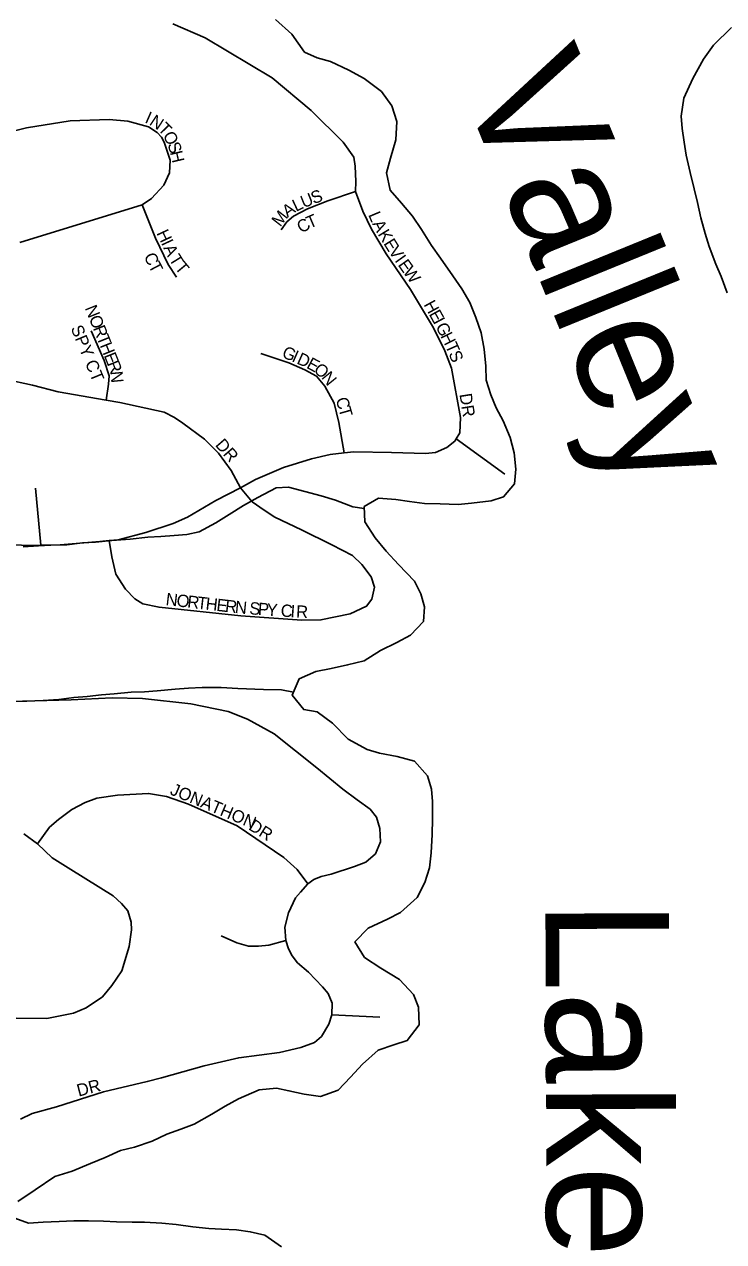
# Model space of a CAD drawing. Extents: x 1759416 to 2214760, y 252598 to 1116833.
# Drawn here: x 2008414 to 2011247, y 880547 to 885483 of the extents above; entities that cross this region are included whole.
import ezdxf

# ---------------------------------------------------------------- set-up
doc = ezdxf.new("R2010")
doc.units = 0
for name, color, linetype in [('GM_X_Major_Lake', 7, 'Continuous'), ('GM_X_Major_Lake_Text', 7, 'Continuous'), ('GM_X_Minor_River', 7, 'Continuous'), ('GM_X_Township_Subdivision', 7, 'Continuous'), ('GM_X_Township_Subdivision_Text', 7, 'Continuous')]:
    doc.layers.add(name, color=color, linetype=linetype)

msp = doc.modelspace()

# ---------------------------------------------------------------- linework, layer by layer
at = {"layer": 'GM_X_Major_Lake'}
for points in [[(2009430.6, 885502), (2009496.9, 885442.1), (2009549.3, 885370.1), (2009599.5, 885346.2), (2009653.6, 885332.4), (2009727.8, 885296.5), (2009790, 885262.7), (2009860.3, 885210.8), (2009902.6, 885152.8), (2009922.9, 885088.8), (2009919.2, 885014.6), (2009897.4, 884940.4), (2009881.6, 884880.2), (2009895.9, 884810.1), (2009942.2, 884758.2), (2009986.4, 884704.2), (2010022.7, 884650.2), (2010063, 884586.2), (2010099.2, 884534.2), (2010149.6, 884462.3), (2010185.8, 884410.3), (2010218.1, 884354.3), (2010242.4, 884294.2), (2010264.6, 884232.2), (2010276.9, 884166.1), (2010283.2, 884096), (2010285.4, 884039.8), (2010303.6, 883979.8), (2010325.9, 883927.8), (2010354.1, 883875.7), (2010382.4, 883807.7), (2010398.7, 883745.6), (2010404.9, 883679.5), (2010399.1, 883619.4), (2010355.3, 883567.1), (2010305.3, 883550.9), (2010225.2, 883540.6), (2010171.1, 883536.4), (2010099, 883538.2), (2010034.9, 883540), (2009974.8, 883547.8), (2009918.7, 883555.6), (2009848.6, 883561.4), (2009790.6, 883527.1), (2009792.9, 883465), (2009835.2, 883401), (2009879.5, 883347), (2009929.7, 883293.1), (2009994.1, 883225.2), (2010020.3, 883173.2), (2010034.5, 883121.1), (2010030.8, 883061), (2009978.9, 883006.7), (2009922.9, 882976.4), (2009857, 882944.1), (2009791, 882901.8), (2009723, 882885.5), (2009657, 882871.3), (2009594.9, 882859.1), (2009526.9, 882828.8), (2009499.2, 882762.5), (2009545.4, 882704.6), (2009599.6, 882694.7), (2009661.8, 882648.8), (2009726.2, 882584.9), (2009802.4, 882543.1), (2009852.5, 882527.3), (2009924.7, 882513.5), (2009994.9, 882495.7), (2010047.2, 882435.7), (2010063.4, 882381.7), (2010067.6, 882331.6), (2010067.9, 882261.4), (2010066.1, 882197.3), (2010062.4, 882123.1), (2010054.6, 882063), (2010036.8, 882002.8), (2010005, 881942.6), (2009937.1, 881882.2), (2009885.2, 881854), (2009807.2, 881817.7), (2009753.3, 881763.3), (2009791.6, 881699.3), (2009857.9, 881655.5), (2009934.2, 881609.7), (2009990.5, 881549.7), (2010010.7, 881497.7), (2010013, 881425.5), (2009965.1, 881363.2), (2009911.1, 881345)], [(2011261.4, 884393.9), (2011237.1, 884460), (2011214.9, 884510), (2011188.6, 884582.1), (2011172.4, 884634.1), (2011154.1, 884698.2), (2011141.8, 884760.3), (2011127.6, 884816.3), (2011111.3, 884882.4), (2011095, 884952.5), (2011086.8, 885004.6), (2011078.6, 885060.7), (2011074.4, 885110.8), (2011086.2, 885182.9), (2011121.9, 885263.2), (2011165.7, 885341.6), (2011205.5, 885397.8), (2011279.3, 885470.2)], [(2009911.1, 881345), (2009847.1, 881322.8), (2009783.3, 881266.4), (2009735.4, 881214.2), (2009685.5, 881161.9), (2009613.5, 881135.6), (2009547.4, 881145.4), (2009485.3, 881159.2), (2009435.2, 881169), (2009365.1, 881162.8), (2009281.1, 881126.4), (2009227.1, 881096.2), (2009173.2, 881063.9), (2009101.2, 881023.6), (2009047.2, 881003.4), (2008991.2, 880983.2), (2008931.3, 880954.9), (2008859.3, 880930.6), (2008803.2, 880916.4), (2008741.3, 880888.1), (2008681.3, 880863.8), (2008607.3, 880833.5), (2008537.3, 880811.2), (2008457.4, 880756.8), (2008387.4, 880710.5)], [(2008359.6, 880648.3), (2008429.8, 880622.5), (2008489.9, 880626.7), (2008554, 880628.9), (2008614.1, 880631.1), (2008674.1, 880631.3), (2008734.2, 880629.5), (2008786.3, 880627.7), (2008850.4, 880625.9), (2008900.5, 880626.1), (2008970.6, 880622.3), (2009028.7, 880616.5), (2009096.8, 880606.7), (2009160.9, 880600.9), (2009213, 880597.1), (2009273.1, 880595.3), (2009329.2, 880587.5), (2009387.4, 880573.7), (2009455.6, 880525.8)]]:
    msp.add_lwpolyline(points, dxfattribs=at)
at = {"layer": 'GM_X_Minor_River'}
for points in [[(2009790.9, 883519.9), (2009744.6, 883526.9), (2009674.4, 883552.8), (2009616.2, 883570.6), (2009483.9, 883606.2), (2009433.9, 883604), (2009359.9, 883563.7), (2009301.9, 883531.4), (2009244, 883495.2), (2009190.1, 883460.9), (2009122.1, 883424.6), (2009072.1, 883414.4), (2009020, 883410.2), (2008966, 883406), (2008913.9, 883403.8), (2008841.8, 883395.6), (2008767.7, 883389.3), (2008701.7, 883383.1), (2008649.6, 883380.9), (2008585.6, 883372.7), (2008521.5, 883370.4), (2008471.4, 883368.3), (2008409.3, 883364)], [(2009504.3, 882774.8), (2009455, 882784.4), (2009382.9, 882786.2), (2009278.7, 882789.8), (2009210.6, 882793.6), (2009134.5, 882793.3), (2009078.5, 882791.2), (2009024.4, 882787), (2008952.3, 882780.7), (2008900.3, 882776.5), (2008846.2, 882774.3), (2008778.1, 882768.1), (2008726.1, 882763.9), (2008668, 882757.7), (2008613.9, 882753.5), (2008553.9, 882745.3), (2008489.8, 882741), (2008423.7, 882738.8), (2008363.7, 882736.6)]]:
    msp.add_lwpolyline(points, dxfattribs=at)
at = {"layer": 'GM_X_Township_Subdivision'}
for points in [[(2008320.7, 883374.9), (2008428.8, 883370), (2008480.8, 883371.2), (2008558.9, 883372.9), (2008719.1, 883385.6), (2008756.8, 883389.4), (2008793.3, 883393), (2008905.6, 883422.2), (2009016, 883459.3), (2009074.3, 883484.8), (2009189, 883552), (2009289.5, 883603.3), (2009349.8, 883636.8), (2009464.3, 883686), (2009576.7, 883721.1), (2009652.9, 883738.5), (2009709.4, 883745.1), (2009749.1, 883749.7), (2009901.2, 883746.4), (2010039.3, 883743.2), (2010079.3, 883746.9), (2010125.6, 883766.6), (2010157.8, 883792.4), (2010163.8, 883802.4), (2010178.1, 883826.3), (2010180.6, 883888.3), (2010144.2, 884089), (2010116.8, 884159.4), (2010071.5, 884251.9), (2009978.7, 884407), (2009879.8, 884552), (2009820.6, 884652.7), (2009785.1, 884725.2), (2009755.8, 884805.5), (2009756.1, 884845.6), (2009754.6, 884907.7), (2009748.9, 884943.9), (2009705.4, 885004.3), (2009576.3, 885133.7), (2009417.2, 885265.2), (2009146.3, 885427.8), (2009014.7, 885485)], [(2008394.8, 884598.6), (2008890.5, 884750.7), (2008928.8, 884776.4), (2008979.2, 884830.1), (2009001.7, 884880), (2009004.1, 884932.1), (2008980.7, 885004.4), (2008968.9, 885025.3), (2008951.5, 885044.4), (2008917.1, 885067), (2008833.3, 885089.8), (2008757.3, 885096.4), (2008599.1, 885091.7), (2008422.7, 885063.2), (2008220.1, 885012.8)], [(2009454.2, 884649.8), (2009476.5, 884681.7), (2009504.7, 884705.5), (2009561, 884735), (2009643.4, 884766.4), (2009755.8, 884805.5)], [(2009030.2, 884457), (2008996.6, 884509.4), (2008945.5, 884616), (2008890.5, 884750.7)], [(2008744.7, 883959.3), (2008753.9, 884024), (2008757.2, 884057.2), (2008737.3, 884120.1), (2008684.3, 884239.5)], [(2009709.4, 883745.1), (2009688, 883868.4), (2009668.6, 883946.7), (2009631.2, 884015.2), (2009597.5, 884055.5), (2009549.6, 884082), (2009485.8, 884110.5), (2009372, 884147.6)], [(2009289.5, 883603.3), (2009252, 883673.7), (2009200.5, 883744.3), (2009143, 883800.9), (2009055.4, 883865.7), (2009021.5, 883888), (2008979.7, 883910.4), (2008799.9, 883950), (2008744.7, 883959.3), (2008550, 883992.2), (2008446.1, 884019.1), (2008334.2, 884044.1)], [(2010163.8, 883802.4), (2010360.9, 883658.4)], [(2008756.8, 883389.4), (2008768.7, 883323.1), (2008784.1, 883252.9), (2008823.7, 883192.4), (2008861.4, 883154), (2008893.2, 883133.7), (2008959.2, 883119.1), (2009291.2, 883084.3), (2009537.3, 883066.2), (2009615.4, 883067.6), (2009733.7, 883092.6), (2009800, 883124.1), (2009822.2, 883152), (2009832.6, 883200), (2009819, 883242.2), (2009781.3, 883292.6), (2009743.6, 883329), (2009659.9, 883371.8), (2009536.3, 883432.9), (2009428.6, 883483.9), (2009384.8, 883512.3), (2009337.1, 883546.8), (2009289.5, 883603.3)], [(2008480.8, 883371.2), (2008458.7, 883602.2)], [(2008397.8, 881043.6), (2008445.1, 881066.3), (2008543.3, 881093.7), (2008733.7, 881154), (2008911.3, 881196.1), (2008969.5, 881211.6), (2009142.3, 881260), (2009282.1, 881292.6), (2009447.2, 881314.3), (2009534, 881333.6), (2009589.8, 881354.3), (2009617.5, 881378.5), (2009647.9, 881428.3), (2009659.9, 881467.2), (2009660.6, 881514.4), (2009644.6, 881553.4), (2009621.1, 881580.8), (2009565.6, 881639.4), (2009519.9, 881677.9), (2009498.7, 881705.8), (2009484.3, 881734.3), (2009473.3, 881768), (2009469, 881822.5), (2009483.5, 881880.5), (2009512, 881940.4), (2009532.2, 881964.3), (2009562.5, 881998.1), (2009586.6, 882015.3), (2009616.4, 882026.9), (2009656.9, 882037.4), (2009751.3, 882068.6), (2009797.5, 882086.3), (2009835.8, 882120), (2009856.2, 882167.9), (2009854.6, 882222), (2009841, 882268.2), (2009815.2, 882300.5), (2009761.5, 882339), (2009703.8, 882381.6), (2009598.4, 882468.6), (2009425.4, 882606.3), (2009317.8, 882665.3), (2009239.9, 882696), (2009088.1, 882727.4), (2008892.1, 882749), (2008770, 882752.1), (2008603.8, 882743.4), (2008405.6, 882739.1)], [(2009562.5, 881998.1), (2009518.9, 882056.5), (2009465.3, 882105.1), (2009276.2, 882232.9), (2009078.7, 882320.7), (2008988.9, 882351.5), (2008916.9, 882364.1), (2008790.8, 882357.2), (2008706.6, 882345.8), (2008660.4, 882328.2), (2008606.1, 882298.6), (2008551.8, 882259), (2008515.4, 882227.2), (2008466.8, 882159.5)], [(2008381, 881453), (2008505.1, 881451.9), (2008613.3, 881473.1), (2008663.6, 881494.7), (2008730, 881540.2), (2008768.4, 881586), (2008808.9, 881645.7), (2008837.8, 881743.7), (2008848.3, 881811.7), (2008846.6, 881841.8), (2008833, 881888), (2008807.2, 881918.2), (2008773.4, 881948.6), (2008602.1, 882056.2), (2008526.4, 882102.9), (2008466.8, 882159.5), (2008411.1, 882200)], [(2009210.5, 881786.6), (2009274.3, 881758), (2009322.2, 881745.6), (2009362.3, 881745.3), (2009404.3, 881749), (2009473.3, 881768)], [(2009659.9, 881467.2), (2009854.3, 881456.7)]]:
    msp.add_lwpolyline(points, dxfattribs=at)

# ---------------------------------------------------------------- texts
at = {"layer": 'GM_X_Major_Lake_Text'}
for s, height, rotation, p in [('Valley', 500.05, 292.2143, (2010177.4, 885237.7)), ('Lake', 500.04, 270.2153, (2010524.8, 881931.8))]:
    msp.add_text(s, height=height, rotation=rotation, dxfattribs=at).set_placement(p)
at = {"layer": 'GM_X_Township_Subdivision_Text'}
for s, rotation, p in [('I', 336.6235, (2008898.7, 885085.7)), ('N', 326.5281, (2008916.8, 885078.1)), ('T', 314.401, (2008951.4, 885055.6)), ('O', 296.5064, (2008973.6, 885033.8)), ('S', 288.9793, (2008992.6, 884996)), ('H', 283.0716, (2009003.6, 884964.1)), ('U', 21.7892, (2009545, 884736.8)), ('S', 20.4825, (2009585.6, 884753)), ('A', 35.3268, (2009479.9, 884697.9)), ('L', 25.0746, (2009513.8, 884722.1)), ('M', 52.0883, (2009450.3, 884658.9)), ('C', 31.5343, (2009536.8, 884633.5)), ('T', 23.0192, (2009568.8, 884653.4)), ('L', 292.8973, (2009806.2, 884710.8)), ('H', 295.079, (2008948.1, 884636.4)), ('A', 297.7286, (2009821.9, 884674.2)), ('K', 301.3508, (2009844.1, 884632.2)), ('I', 295.0592, (2008966.7, 884596.5)), ('E', 301.85, (2009867.2, 884594.3)), ('V', 304.4082, (2009887.1, 884562.3)), ('C', 295.1856, (2008896.5, 884542.8)), ('A', 295.0644, (2008976, 884576.6)), ('T', 301.7718, (2008997.7, 884531.1)), ('I', 305.3499, (2009912.5, 884525.3)), ('T', 297.9753, (2008914.5, 884504.6)), ('T', 309.9442, (2009020.8, 884494.9)), ('E', 305.3637, (2009925.2, 884507.3)), ('W', 305.3598, (2009945.6, 884478.6)), ('N', 291.838, (2008657.8, 884332.4)), ('H', 298.7744, (2010030.1, 884346.6)), ('O', 291.838, (2008674.2, 884291.5)), ('E', 298.7653, (2010051.3, 884308)), ('I', 298.1882, (2010068.2, 884277.3)), ('SPY CT', 292.4435, (2008600.4, 884251)), ('R', 291.84, (2008690.6, 884250.7)), ('G', 296.9462, (2010078.5, 884258.1)), ('T', 291.8319, (2008705.3, 884213.9)), ('H', 296.4087, (2010098.3, 884219)), ('T', 294.0845, (2010117.7, 884180.1)), ('H', 291.838, (2008718.4, 884181.3)), ('E', 291.8319, (2008734.7, 884140.4)), ('G', 336.2505, (2009453.6, 884135.1)), ('I', 336.2575, (2009493.9, 884117.4)), ('D', 336.1529, (2009514, 884108.5)), ('S', 291.2788, (2010131.8, 884148.6)), ('R', 291.84, (2008747.8, 884107.7)), ('E', 331.9195, (2009553.4, 884091.1)), ('O', 320.5722, (2009582.3, 884076)), ('N', 275.4953, (2008761.7, 884074.6)), ('N', 309.271, (2009614.4, 884049.9)), ('C', 286.776, (2009674.3, 883962.6)), ('DR', 278.9785, (2010176.4, 883982.7)), ('T', 286.0242, (2009685.7, 883924.8)), ('DR', 310.9144, (2009184.5, 883775.9)), ('N', 353.4957, (2008984.6, 883128.2)), ('O', 353.4914, (2009028.3, 883123.2)), ('R', 353.4774, (2009072, 883118.2)), ('T', 353.4857, (2009111.4, 883113.7)), ('H', 353.4957, (2009146.3, 883109.7)), ('E', 353.4849, (2009190.1, 883104.7)), ('R', 353.5004, (2009225.1, 883100.7)), ('N', 354.417, (2009265.3, 883096.2)), ('S', 355.9261, (2009323.7, 883090.8)), ('P', 356.0003, (2009358.8, 883088.3)), ('Y', 355.9957, (2009394, 883085.8)), ('C', 356.0098, (2009451, 883081.8)), ('I', 355.9766, (2009490.5, 883079.1)), ('R', 357.3556, (2009513.8, 883077.5)), ('JONATHON', 337.2038, (2009000.4, 882361.9)), ('DR', 328.0032, (2009318.5, 882220.4)), ('DR', 14.7351, (2008633.5, 881134.7))]:
    msp.add_text(s, height=50, rotation=rotation, dxfattribs=at).set_placement(p)

doc.saveas('drawing.dxf')
